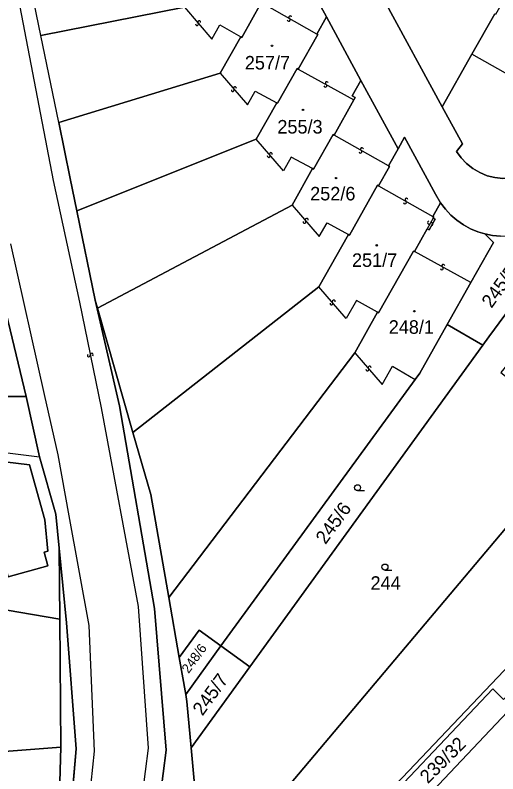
# Model space of a CAD drawing. Extents: x -598233 to -596890, y -1157848 to -1156431.
# Drawn here: x -598050.5 to -597989.8, y -1156616.1 to -1156520.7 of the extents above; entities that cross this region are included whole.
import ezdxf

# ---------------------------------------------------------------- set-up
doc = ezdxf.new("R2010")
doc.units = 0
for name, color, linetype in [('Level 1', 7, 'Continuous'), ('Level 13', 7, 'Continuous'), ('Level 3', 7, 'Continuous'), ('Level 4', 7, 'Continuous'), ('Level 5', 7, 'Continuous'), ('Level 60', 7, 'Continuous'), ('Vrstva 54', 7, 'Continuous'), ('Vrstva 60', 7, 'Continuous')]:
    doc.layers.add(name, color=color, linetype=linetype)

msp = doc.modelspace()

# ---------------------------------------------------------------- linework, layer by layer
at = {"layer": 'Level 1'}
for points in [[(-598062.86, -1156497.43), (-598060.95, -1156504.97), (-598057.74, -1156526.78), (-598053.7, -1156549.77), (-598049.13, -1156568.65)], [(-598011.37, -1156520.91), (-598016, -1156512.41)], [(-598047.27, -1156523.25), (-598049.27, -1156513.45)], [(-598019.43, -1156519.19), (-598019.55, -1156519.12), (-598022.01, -1156523.48), (-598022.13, -1156523.41)], [(-598004.05, -1156518.88), (-597996.8, -1156532.21)], [(-598047.27, -1156523.25), (-598029.23, -1156519.7)], [(-597970.14, -1156520.47), (-597970.65, -1156521.34), (-597983.03, -1156538.27), (-597983.75, -1156539.11), (-597984.51, -1156539.77), (-597985.34, -1156540.31), (-597986.25, -1156540.74), (-597987.21, -1156541.04), (-597988.2, -1156541.2), (-597989.2, -1156541.23), (-597990.19, -1156541.11), (-597991.16, -1156540.87), (-597992.09, -1156540.49), (-597992.96, -1156539.98), (-597993.75, -1156539.36), (-597994.44, -1156538.64), (-597995.03, -1156537.83), (-597994.26, -1156536.87), (-597996.8, -1156532.21)], [(-597993.07, -1156525.61), (-597990.21, -1156520.53)], [(-598012.59, -1156523.06), (-598011.37, -1156520.91)], [(-598011.37, -1156520.91), (-598007.03, -1156528.89)], [(-598045.03, -1156534.17), (-598047.27, -1156523.25)], [(-598022.13, -1156523.41), (-598024.72, -1156527.99)], [(-598014.92, -1156527.48), (-598012.46, -1156523.12), (-598012.59, -1156523.06)], [(-597996.8, -1156532.21), (-597993.07, -1156525.61)], [(-598024.72, -1156527.99), (-598045.03, -1156534.17)], [(-598017.62, -1156531.7), (-598017.5, -1156531.77), (-598015.04, -1156527.41), (-598014.92, -1156527.48)], [(-598007.03, -1156528.89), (-598008.14, -1156530.84), (-598007.76, -1156531.06), (-598007.9, -1156531.32)], [(-598002.35, -1156537.48), (-598007.03, -1156528.89)], [(-598020.21, -1156536.27), (-598017.62, -1156531.7)], [(-598007.9, -1156531.32), (-598010.41, -1156535.76)], [(-598045.03, -1156534.17), (-598043.59, -1156541.23), (-598042.75, -1156545.29)], [(-598010.41, -1156535.76), (-598010.53, -1156535.7), (-598012.99, -1156540.05), (-598013.11, -1156539.98)], [(-598042.75, -1156545.29), (-598020.21, -1156536.27)], [(-598002.35, -1156537.48), (-598001.54, -1156536.04), (-597997.66, -1156543.18), (-597997.01, -1156544.29)], [(-598003.57, -1156539.63), (-598002.35, -1156537.48)], [(-598004.82, -1156542.13), (-598003.44, -1156539.7), (-598003.57, -1156539.63)], [(-598013.11, -1156539.98), (-598015.69, -1156544.56)], [(-598008.6, -1156548.27), (-598008.48, -1156548.34), (-598004.94, -1156542.07), (-598004.82, -1156542.13)], [(-597997.01, -1156544.29), (-597997.97, -1156546)], [(-597991.45, -1156548.19), (-597992.34, -1156547.92), (-597993.27, -1156547.54), (-597994.15, -1156547.05), (-597994.97, -1156546.48), (-597995.73, -1156545.82), (-597996.41, -1156545.09), (-597997.01, -1156544.29)], [(-598042.75, -1156545.29), (-598040.44, -1156556.52)], [(-598015.69, -1156544.56), (-598040.16, -1156557.51)], [(-597997.93, -1156546.2), (-597997.7, -1156546.33), (-597998.46, -1156547.7), (-597998.7, -1156547.57)], [(-597997.97, -1156546), (-597997.85, -1156546.07), (-597997.93, -1156546.2)], [(-598012.31, -1156554.85), (-598008.6, -1156548.27)], [(-597998.7, -1156547.57), (-598000.31, -1156550.42)], [(-597991.45, -1156548.19), (-597990.36, -1156549.28), (-597993.21, -1156554.32)], [(-597991.45, -1156548.19), (-597990.47, -1156548.38), (-597989.47, -1156548.46), (-597988.47, -1156548.44), (-597987.47, -1156548.31), (-597986.5, -1156548.07), (-597985.56, -1156547.74), (-597984.95, -1156547.46), (-597982.29, -1156549.36)], [(-598053.7, -1156549.77), (-598049.13, -1156568.65), (-598047.43, -1156576.22), (-598045.39, -1156583.42), (-598044.97, -1156587.7), (-598044.06, -1156597.08), (-598042.82, -1156612.95), (-598043.7, -1156623.02), (-598046.05, -1156641.42), (-598051.82, -1156669.27)], [(-598000.31, -1156550.42), (-598000.43, -1156550.35), (-598004.8, -1156558.1), (-598004.93, -1156558.03)], [(-598035.69, -1156573.14), (-598012.31, -1156554.85)], [(-597996.19, -1156559.6), (-597993.21, -1156554.32)], [(-598040.44, -1156556.52), (-598037.4, -1156569.81), (-598032.99, -1156595.28), (-598031.52, -1156613.12), (-598033.04, -1156624.84), (-598034.24, -1156631.59)], [(-598040.16, -1156557.51), (-598040.44, -1156556.52)], [(-597991.68, -1156562.17), (-597990.93, -1156561.14), (-597987.65, -1156556.66)], [(-598035.69, -1156573.14), (-598040.16, -1156557.51)], [(-598004.93, -1156558.03), (-598007.8, -1156563.14)], [(-597996.19, -1156559.6), (-597999.64, -1156565.72), (-598000.2, -1156566.48)], [(-597996.19, -1156559.6), (-597991.68, -1156562.17)], [(-597991.68, -1156562.17), (-598021, -1156602.63)], [(-598007.8, -1156563.14), (-598031.19, -1156593.89)], [(-598024.63, -1156599.98), (-598000.2, -1156566.48)], [(-598053, -1156568.63), (-598049.13, -1156568.65)], [(-598049.13, -1156568.65), (-598047.43, -1156576.22)], [(-598070.67, -1156573.32), (-598047.43, -1156576.22)], [(-598035.69, -1156573.14), (-598033.45, -1156580.96), (-598031.19, -1156593.89)], [(-598026.76, -1156630.25), (-597979.43, -1156574.05), (-597979.23, -1156573.81)], [(-598064.3, -1156575.36), (-598048.7, -1156577.23), (-598046.79, -1156584.16), (-598046.4, -1156588.08), (-598046.85, -1156588.22), (-598046.41, -1156589.93), (-598051.37, -1156591.29), (-598053.31, -1156584.33), (-598064.15, -1156587.47), (-598068.01, -1156586.13), (-598064.3, -1156575.36)], [(-598047.43, -1156576.22), (-598045.39, -1156583.42), (-598044.97, -1156587.7)], [(-598025.08, -1156641), (-597970.61, -1156583.73), (-597968.32, -1156581.22)], [(-597966.71, -1156582.78), (-597970.61, -1156587.14), (-597989.1, -1156606.73), (-597990.44, -1156605.4), (-598007.59, -1156623.5)], [(-598044.97, -1156587.7), (-598044.06, -1156597.08), (-598042.82, -1156612.95), (-598043.7, -1156623.02), (-598046.05, -1156641.42), (-598051.82, -1156669.27), (-598056.59, -1156696.84), (-598058.24, -1156716.84), (-598058.5, -1156719.61)], [(-598044.9, -1156596.61), (-598044.97, -1156587.7)], [(-598005.18, -1156625.86), (-597969.85, -1156588.45), (-597969.72, -1156588.57)], [(-598044.9, -1156596.61), (-598076.81, -1156591.2)], [(-598031.19, -1156593.89), (-598029.87, -1156601.45)], [(-598044.76, -1156612.72), (-598044.9, -1156596.61)], [(-598029.87, -1156601.45), (-598027.36, -1156598), (-598024.63, -1156599.98)], [(-598024.63, -1156599.98), (-598029.06, -1156606.11)], [(-598024.63, -1156599.98), (-598021, -1156602.63)], [(-598029.87, -1156601.45), (-598029.06, -1156606.11)], [(-598021, -1156602.63), (-598028.37, -1156612.8)], [(-598029.06, -1156606.11), (-598028.91, -1156606.97), (-598028.37, -1156612.8)], [(-598044.76, -1156612.72), (-598081.26, -1156615.52)], [(-598047.9, -1156639.15), (-598045.05, -1156623.01), (-598044.76, -1156612.72)], [(-598028.37, -1156612.8), (-598026.76, -1156630.25)]]:
    msp.add_lwpolyline(points, dxfattribs=at)
at = {"layer": 'Level 13'}
for centre, start, end in [((-598027.36, -1156521.57), 348.30351, 220.40151), ((-598016.102, -1156521.28), 187.87201, 59.97001), ((-598015.919, -1156520.96), 7.65755, 240.24755), ((-598027.64, -1156521.81), 168.08906, 40.67906), ((-598011.32, -1156529.239), 8.6937, 240.79169), ((-598023.14, -1156530.1), 167.98463, 40.57463), ((-598022.859, -1156529.861), 348.19909, 220.29709), ((-598011.499, -1156529.561), 188.47924, 61.06924), ((-598007.082, -1156537.86), 187.87201, 59.97001), ((-598006.899, -1156537.54), 7.65755, 240.24755), ((-598018.631, -1156538.389), 168.13918, 40.23718), ((-598018.35, -1156538.15), 347.92473, 220.51473), ((-598001.491, -1156544.22), 187.69341, 60.28341), ((-598001.308, -1156543.9), 7.90787, 240.00587), ((-598013.839, -1156546.421), 348.18782, 220.28581), ((-598014.12, -1156546.66), 167.97336, 40.56336), ((-597998.48, -1156546.789), 97.82038, 330.41038), ((-597998.16, -1156546.972), 278.03484, 150.13284), ((-597996.671, -1156552.209), 8.37847, 240.96847), ((-597996.85, -1156552.531), 188.59293, 60.69093), ((-598010.73, -1156556.95), 168.35315, 40.45115), ((-598010.451, -1156556.71), 348.13869, 220.72869), ((-598041.24, -1156563.456), 138.84053, 11.43053), ((-598040.879, -1156563.384), 319.05498, 191.15298), ((-598006.22, -1156565.24), 167.98463, 40.57463), ((-598005.939, -1156565.001), 348.19909, 220.29709)]:
    msp.add_arc(centre, 0.184, start, end, dxfattribs=at)
at = {"layer": 'Level 3'}
for points in [[(-598051.92, -1156509.11), (-598045.73, -1156541.48), (-598042.43, -1156556.77), (-598039.68, -1156570.07), (-598035.04, -1156595.02), (-598033.77, -1156612.84), (-598035.27, -1156624.57), (-598039.64, -1156650.02), (-598039.81, -1156650.94), (-598043.59, -1156670.59), (-598049.32, -1156703.38), (-598051.22, -1156724.05)], [(-597986.78, -1156515.01), (-597979.71, -1156518.93), (-597984.93, -1156528.17), (-597987.97, -1156526.45), (-597988.84, -1156527.99), (-597993.07, -1156525.61)], [(-598012.59, -1156523.06), (-598019.43, -1156519.19)], [(-598029.23, -1156519.7), (-598025.77, -1156523.69), (-598024.76, -1156521.89), (-598022.13, -1156523.41)], [(-598024.72, -1156527.99), (-598021.29, -1156531.96), (-598020.31, -1156530.24), (-598017.62, -1156531.7)], [(-598014.92, -1156527.48), (-598007.9, -1156531.32)], [(-598003.57, -1156539.63), (-598010.41, -1156535.76)], [(-598013.11, -1156539.98), (-598015.79, -1156538.54), (-598016.77, -1156540.26), (-598020.21, -1156536.27)], [(-598004.82, -1156542.13), (-597997.97, -1156546)], [(-598015.69, -1156544.56), (-598012.27, -1156548.52), (-598011.28, -1156546.81), (-598008.6, -1156548.27)], [(-597997.93, -1156546.2), (-597998.7, -1156547.57)], [(-598055.03, -1156697.03), (-598050.21, -1156669.47), (-598044.84, -1156641.57), (-598041.56, -1156623.28), (-598040.52, -1156613.24), (-598041.18, -1156597.44), (-598043.71, -1156583.63), (-598045.09, -1156575.95), (-598046.82, -1156568.38), (-598051.03, -1156549.46)], [(-597993.21, -1156554.32), (-598000.31, -1156550.42)], [(-598004.93, -1156558.03), (-598007.6, -1156556.58), (-598008.87, -1156558.81), (-598012.31, -1156554.85)], [(-598007.8, -1156563.14), (-598004.37, -1156567.11), (-598003.07, -1156564.84), (-598000.2, -1156566.48)]]:
    msp.add_lwpolyline(points, dxfattribs=at)
at = {"layer": 'Level 5'}
for p, q in [((-598007.45, -1156580.47), (-598006.575, -1156580.47)), ((-598004.01, -1156590.45), (-598003.135, -1156590.45))]:
    msp.add_line(p, q, dxfattribs=at)
for centre, radius in [((-598018.21, -1156524.54), 0.09), ((-598018.21, -1156524.54), 0.0521), ((-598014.31, -1156532.6), 0.09), ((-598014.31, -1156532.6), 0.0521), ((-598010.15, -1156541.18), 0.09), ((-598010.15, -1156541.18), 0.0521), ((-598005.03, -1156549.63), 0.09), ((-598005.03, -1156549.63), 0.0521), ((-598000.31, -1156557.91), 0.09), ((-598000.31, -1156557.91), 0.0521), ((-598007.45, -1156580.095), 0.375), ((-598004.01, -1156590.075), 0.375)]:
    msp.add_circle(centre, radius, dxfattribs=at)
at = {"layer": 'Level 60'}
for points in [[(-598053, -1156568.63), (-598070.48, -1156497.77), (-598074.43, -1156498.05), (-598075.78, -1156496.36), (-598085.91, -1156458.14), (-598091.63, -1156435.35), (-598061.67, -1156435.35), (-598060.17, -1156435.49), (-598058.73, -1156435.91), (-598052.11, -1156438.53), (-598050.97, -1156438.74), (-598049.82, -1156438.5), (-598048.86, -1156437.84), (-598048.23, -1156436.86), (-598052.09, -1156446.51), (-598058.06, -1156465.8), (-598060.81, -1156475.95), (-598063.01, -1156493.79), (-598062.86, -1156497.43), (-598060.95, -1156504.97), (-598057.74, -1156526.78), (-598053.7, -1156549.77), (-598049.13, -1156568.65)], [(-598025.71, -1156497.75), (-598021.23, -1156500.28), (-598021.16, -1156501.27), (-598021, -1156502.26), (-598020.75, -1156503.23), (-598020.29, -1156504.43), (-598021.44, -1156506.47), (-598023.94, -1156510.91), (-598024.06, -1156510.84), (-598026.52, -1156515.19), (-598026.64, -1156515.12), (-598029.23, -1156519.7), (-598047.27, -1156523.25), (-598049.27, -1156513.45), (-598033.74, -1156511.42), (-598030.86, -1156506.32), (-598030.74, -1156506.39), (-598028.57, -1156502.55), (-598028.45, -1156502.62)], [(-598004.05, -1156518.88), (-597997.57, -1156517.3), (-597995.85, -1156514.25), (-597995.73, -1156514.32), (-597992.39, -1156508.4), (-597992.27, -1156508.47), (-597990.04, -1156504.52), (-597989.81, -1156504.11), (-597982.85, -1156508.05), (-597985.28, -1156512.36), (-597986.78, -1156515.01), (-597986.9, -1156514.94), (-597990.09, -1156520.6), (-597990.21, -1156520.53), (-597993.07, -1156525.61), (-597996.8, -1156532.21)], [(-598047.27, -1156523.25), (-598029.23, -1156519.7), (-598026.64, -1156515.12), (-598026.52, -1156515.19), (-598024.06, -1156510.84), (-598023.94, -1156510.91), (-598021.44, -1156506.47), (-598020.29, -1156504.43), (-598016, -1156512.41), (-598017.1, -1156514.36), (-598016.8, -1156514.53), (-598016.93, -1156514.77), (-598019.43, -1156519.19), (-598019.55, -1156519.12), (-598022.01, -1156523.48), (-598022.13, -1156523.41), (-598024.72, -1156527.99), (-598045.03, -1156534.17)], [(-598017.1, -1156514.36), (-598016, -1156512.41), (-598011.37, -1156520.91), (-598012.59, -1156523.06), (-598012.46, -1156523.12), (-598014.92, -1156527.48), (-598015.04, -1156527.41), (-598017.5, -1156531.77), (-598017.62, -1156531.7), (-598020.21, -1156536.27), (-598042.75, -1156545.29), (-598043.59, -1156541.23), (-598045.03, -1156534.17), (-598024.72, -1156527.99), (-598022.13, -1156523.41), (-598022.01, -1156523.48), (-598019.55, -1156519.12), (-598019.43, -1156519.19), (-598016.93, -1156514.77), (-598016.8, -1156514.53)], [(-598042.75, -1156545.29), (-598020.21, -1156536.27), (-598017.62, -1156531.7), (-598017.5, -1156531.77), (-598015.04, -1156527.41), (-598014.92, -1156527.48), (-598012.46, -1156523.12), (-598012.59, -1156523.06), (-598011.37, -1156520.91), (-598007.03, -1156528.89), (-598008.14, -1156530.84), (-598007.76, -1156531.06), (-598007.9, -1156531.32), (-598010.41, -1156535.76), (-598010.53, -1156535.7), (-598012.99, -1156540.05), (-598013.11, -1156539.98), (-598015.69, -1156544.56), (-598040.16, -1156557.51), (-598040.44, -1156556.52)], [(-598008.14, -1156530.84), (-598007.03, -1156528.89), (-598002.35, -1156537.48), (-598003.57, -1156539.63), (-598003.44, -1156539.7), (-598004.82, -1156542.13), (-598004.94, -1156542.07), (-598008.48, -1156548.34), (-598008.6, -1156548.27), (-598012.31, -1156554.85), (-598035.69, -1156573.14), (-598040.16, -1156557.51), (-598015.69, -1156544.56), (-598013.11, -1156539.98), (-598012.99, -1156540.05), (-598010.53, -1156535.7), (-598010.41, -1156535.76), (-598007.9, -1156531.32), (-598007.76, -1156531.06)], [(-597948.2, -1156535.79), (-597936.74, -1156546.71), (-597968.32, -1156581.22), (-597970.61, -1156583.73), (-598025.08, -1156641), (-598026.37, -1156634.44), (-598026.76, -1156630.25), (-597979.43, -1156574.05), (-597979.23, -1156573.81), (-597974.22, -1156567.66), (-597966.32, -1156557.98), (-597962.48, -1156553.28), (-597954.28, -1156543.24), (-597951.95, -1156540.38)], [(-598035.69, -1156573.14), (-598012.31, -1156554.85), (-598008.6, -1156548.27), (-598008.48, -1156548.34), (-598004.94, -1156542.07), (-598004.82, -1156542.13), (-598003.44, -1156539.7), (-598003.57, -1156539.63), (-598002.35, -1156537.48), (-598001.54, -1156536.04), (-597997.66, -1156543.18), (-597997.01, -1156544.29), (-597997.97, -1156546), (-597997.85, -1156546.07), (-597997.93, -1156546.2), (-597997.7, -1156546.33), (-597998.46, -1156547.7), (-597998.7, -1156547.57), (-598000.31, -1156550.42), (-598000.43, -1156550.35), (-598004.8, -1156558.1), (-598004.93, -1156558.03), (-598007.8, -1156563.14), (-598031.19, -1156593.89), (-598033.45, -1156580.96)], [(-597997.97, -1156546), (-597997.01, -1156544.29), (-597996.41, -1156545.09), (-597995.73, -1156545.82), (-597994.97, -1156546.48), (-597994.15, -1156547.05), (-597993.27, -1156547.54), (-597992.34, -1156547.92), (-597991.45, -1156548.19), (-597990.36, -1156549.28), (-597993.21, -1156554.32), (-597996.19, -1156559.6), (-597999.64, -1156565.72), (-598000.2, -1156566.48), (-598024.63, -1156599.98), (-598027.36, -1156598), (-598029.87, -1156601.45), (-598031.19, -1156593.89), (-598007.8, -1156563.14), (-598004.93, -1156558.03), (-598004.8, -1156558.1), (-598000.43, -1156550.35), (-598000.31, -1156550.42), (-597998.7, -1156547.57), (-597998.46, -1156547.7), (-597997.7, -1156546.33), (-597997.93, -1156546.2), (-597997.85, -1156546.07)], [(-597991.68, -1156562.17), (-597996.19, -1156559.6), (-597993.21, -1156554.32), (-597990.36, -1156549.28), (-597991.45, -1156548.19), (-597990.47, -1156548.38), (-597989.47, -1156548.46), (-597988.47, -1156548.44), (-597987.47, -1156548.31), (-597986.5, -1156548.07), (-597985.56, -1156547.74), (-597984.95, -1156547.46), (-597982.29, -1156549.36), (-597987.65, -1156556.66), (-597990.93, -1156561.14)], [(-598033.19, -1156637.84), (-598034.24, -1156631.59), (-598033.04, -1156624.84), (-598031.52, -1156613.12), (-598032.99, -1156595.28), (-598037.4, -1156569.81), (-598040.44, -1156556.52), (-598040.16, -1156557.51), (-598035.69, -1156573.14), (-598033.45, -1156580.96), (-598031.19, -1156593.89), (-598029.87, -1156601.45), (-598029.06, -1156606.11), (-598028.91, -1156606.97), (-598028.37, -1156612.8), (-598026.76, -1156630.25), (-598026.37, -1156634.44), (-598025.08, -1156641), (-598025, -1156641.39), (-598024.98, -1156642.16), (-598032.33, -1156642.09)], [(-597979.43, -1156574.05), (-598026.76, -1156630.25), (-598028.37, -1156612.8), (-598021, -1156602.63), (-597991.68, -1156562.17), (-597990.93, -1156561.14), (-597987.65, -1156556.66), (-597984.32, -1156559.39), (-597989.42, -1156565.62), (-597979.23, -1156573.81)], [(-598021, -1156602.63), (-598024.63, -1156599.98), (-598000.2, -1156566.48), (-597999.64, -1156565.72), (-597996.19, -1156559.6), (-597991.68, -1156562.17)], [(-598076.81, -1156591.2), (-598071.78, -1156576.43), (-598070.67, -1156573.32), (-598047.43, -1156576.22), (-598045.39, -1156583.42), (-598044.97, -1156587.7), (-598044.9, -1156596.61)], [(-598064.3, -1156575.36), (-598048.7, -1156577.23), (-598046.79, -1156584.16), (-598046.4, -1156588.08), (-598046.85, -1156588.22), (-598046.41, -1156589.93), (-598051.37, -1156591.29), (-598053.31, -1156584.33), (-598064.15, -1156587.47), (-598068.01, -1156586.13)], [(-598048.7, -1156577.23), (-598064.3, -1156575.36), (-598068.01, -1156586.13), (-598064.15, -1156587.47), (-598053.31, -1156584.33), (-598051.37, -1156591.29), (-598046.41, -1156589.93), (-598046.85, -1156588.22), (-598046.4, -1156588.08), (-598046.79, -1156584.16)], [(-597966.71, -1156582.78), (-597965.52, -1156583.93), (-597969.72, -1156588.57), (-597969.85, -1156588.45), (-598005.18, -1156625.86), (-598007.59, -1156623.5), (-597990.44, -1156605.4), (-597989.1, -1156606.73), (-597970.61, -1156587.14)], [(-598000.05, -1156630.72), (-598005.09, -1156625.94), (-598005.18, -1156625.86), (-597969.85, -1156588.45), (-597969.72, -1156588.57), (-597964.71, -1156593.29)], [(-598044.76, -1156612.72), (-598081.26, -1156615.52), (-598079.23, -1156598.31), (-598076.81, -1156591.2), (-598044.9, -1156596.61)], [(-598029.87, -1156601.45), (-598027.36, -1156598), (-598024.63, -1156599.98), (-598029.06, -1156606.11)], [(-598029.06, -1156606.11), (-598024.63, -1156599.98), (-598021, -1156602.63), (-598028.37, -1156612.8), (-598028.91, -1156606.97)], [(-598081.26, -1156615.52), (-598044.76, -1156612.72), (-598045.05, -1156623.01), (-598047.9, -1156639.15), (-598071.64, -1156638.83), (-598077.56, -1156640.47), (-598077.86, -1156638.33)]]:
    msp.add_lwpolyline(points, close=True, dxfattribs=at)
for points in [[(-597989.47, -1156548.46), (-597990.47, -1156548.38), (-597991.45, -1156548.19), (-597992.34, -1156547.92), (-597993.27, -1156547.54), (-597994.15, -1156547.05), (-597994.97, -1156546.48), (-597995.73, -1156545.82), (-597996.41, -1156545.09), (-597997.01, -1156544.29), (-597997.66, -1156543.18), (-598001.54, -1156536.04), (-598002.35, -1156537.48), (-598007.03, -1156528.89), (-598011.37, -1156520.91), (-598016, -1156512.41)], [(-598004.05, -1156518.88), (-597996.8, -1156532.21), (-597994.26, -1156536.87), (-597995.03, -1156537.83), (-597994.44, -1156538.64), (-597993.75, -1156539.36), (-597992.96, -1156539.98), (-597992.09, -1156540.49), (-597991.16, -1156540.87), (-597990.19, -1156541.11), (-597989.2, -1156541.23), (-597988.2, -1156541.2), (-597987.21, -1156541.04), (-597986.25, -1156540.74), (-597985.34, -1156540.31), (-597984.51, -1156539.77), (-597983.75, -1156539.11), (-597983.03, -1156538.27), (-597970.65, -1156521.34), (-597970.14, -1156520.47)], [(-597970.14, -1156520.47), (-597970.65, -1156521.34), (-597983.03, -1156538.27), (-597983.75, -1156539.11), (-597984.51, -1156539.77), (-597985.34, -1156540.31), (-597986.25, -1156540.74), (-597987.21, -1156541.04), (-597988.2, -1156541.2), (-597989.2, -1156541.23), (-597990.19, -1156541.11), (-597991.16, -1156540.87), (-597992.09, -1156540.49), (-597992.96, -1156539.98), (-597993.75, -1156539.36), (-597994.44, -1156538.64), (-597995.03, -1156537.83), (-597994.26, -1156536.87), (-597996.8, -1156532.21), (-597993.07, -1156525.61), (-597990.21, -1156520.53)], [(-598025.08, -1156641), (-597970.61, -1156583.73), (-597968.32, -1156581.22), (-597966.71, -1156582.78), (-597970.61, -1156587.14), (-597989.1, -1156606.73), (-597990.44, -1156605.4), (-598007.59, -1156623.5)], [(-598051.5, -1156656.26), (-598047.9, -1156639.15), (-598045.05, -1156623.01), (-598044.76, -1156612.72), (-598044.9, -1156596.61), (-598044.97, -1156587.7), (-598044.06, -1156597.08), (-598042.82, -1156612.95), (-598043.7, -1156623.02), (-598046.05, -1156641.42), (-598051.82, -1156669.27)]]:
    msp.add_lwpolyline(points, dxfattribs=at)
at = {"layer": 'Vrstva 54'}
for p, q in [((-598053.7, -1156549.77), (-598049.13, -1156568.65)), ((-598049.13, -1156568.65), (-598047.43, -1156576.22)), ((-598047.43, -1156576.22), (-598045.39, -1156583.42)), ((-598045.39, -1156583.42), (-598044.97, -1156587.7)), ((-598044.97, -1156587.7), (-598044.06, -1156597.08)), ((-598044.06, -1156597.08), (-598042.82, -1156612.95)), ((-598042.82, -1156612.95), (-598043.7, -1156623.02))]:
    msp.add_line(p, q, dxfattribs=at)
at = {"layer": 'Vrstva 60'}
for points in [[(-598047.28, -1156703.63), (-598046.32, -1156698.03), (-598041.66, -1156670.83), (-598037.55, -1156650.28), (-598037.17, -1156648.1), (-598036.05, -1156641.77), (-598034.24, -1156631.59), (-598033.04, -1156624.84), (-598031.52, -1156613.12), (-598032.99, -1156595.28), (-598037.4, -1156569.81), (-598040.44, -1156556.52), (-598042.75, -1156545.29), (-598043.59, -1156541.23), (-598045.03, -1156534.17), (-598047.27, -1156523.25), (-598049.27, -1156513.45)], [(-598053.7, -1156549.77), (-598049.13, -1156568.65), (-598047.43, -1156576.22), (-598045.39, -1156583.42), (-598044.97, -1156587.7), (-598044.06, -1156597.08), (-598042.82, -1156612.95), (-598043.7, -1156623.02), (-598046.05, -1156641.42), (-598051.82, -1156669.27)], [(-598051.82, -1156669.27), (-598046.05, -1156641.42), (-598043.7, -1156623.02), (-598042.82, -1156612.95), (-598044.06, -1156597.08), (-598044.97, -1156587.7), (-598045.39, -1156583.42), (-598047.43, -1156576.22), (-598049.13, -1156568.65), (-598053.7, -1156549.77)], [(-598053.7, -1156549.77), (-598049.13, -1156568.65), (-598047.43, -1156576.22), (-598045.39, -1156583.42), (-598044.97, -1156587.7), (-598044.06, -1156597.08), (-598042.82, -1156612.95), (-598043.7, -1156623.02), (-598046.05, -1156641.42), (-598051.82, -1156669.27)], [(-598070.67, -1156573.32), (-598047.43, -1156576.22), (-598049.13, -1156568.65), (-598053, -1156568.63)]]:
    msp.add_lwpolyline(points, dxfattribs=at)

# ---------------------------------------------------------------- texts
at = {"layer": 'Level 4'}
for s, p in [('257/7', (-598021.625, -1156527.52)), ('255/3', (-598017.534, -1156535.57)), ('252/6', (-598013.411, -1156543.98)), ('251/7', (-598008.153, -1156552.34)), ('248/1', (-598003.531, -1156560.75)), ('244', (-598005.82, -1156592.94))]:
    msp.add_text(s, height=1.7, dxfattribs=at).set_placement(p)
for s, height, rotation, p in [('245/5', 1.7, 54.07038, (-597990.614, -1156557.623)), ('245/6', 1.7, 54.07038, (-598011.48, -1156587.319)), ('248/6', 1.2, 54.07038, (-598028.693, -1156603.534)), ('245/7', 1.7, 54.07038, (-598026.949, -1156608.88)), ('239/32', 1.7, 45, (-597998.603, -1156617.403))]:
    msp.add_text(s, height=height, rotation=rotation, dxfattribs=at).set_placement(p)

doc.saveas('drawing.dxf')
